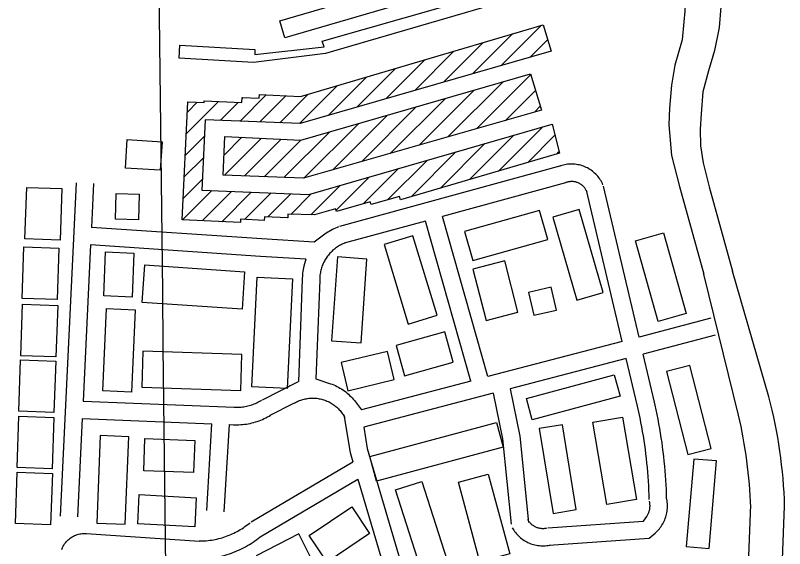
# Model space of a CAD drawing. Extents: x 3683402 to 3721514, y 487807 to 513565.
# Drawn here: x 3692575 to 3693897, y 502310 to 503226 of the extents above; entities that cross this region are included whole.
import ezdxf

# ---------------------------------------------------------------- set-up
doc = ezdxf.new("R2010")
doc.units = 0
for name, color, linetype in [('V-BLDG-OTLN', 7, 'Continuous'), ('V-GRID-MAJR', 7, 'Continuous'), ('V-ROAD-CNTR', 7, 'Continuous')]:
    doc.layers.add(name, color=color, linetype=linetype)

msp = doc.modelspace()

# ---------------------------------------------------------------- linework, layer by layer
at = {"layer": 'V-BLDG-OTLN'}
for p, q in [((3693410, 503139.9), (3693479.4, 503209.2)), ((3693360.4, 503125.6), (3693429.2, 503194.4)), ((3693310.8, 503111.3), (3693379, 503179.5)), ((3693459.7, 503154.1), (3693490, 503184.5)), ((3693261.2, 503097.1), (3693328.7, 503164.6)), ((3693211.5, 503082.8), (3693278.5, 503149.8)), ((3693161.9, 503068.5), (3693228.3, 503134.9)), ((3693367.9, 503031.4), (3693460.7, 503124.3)), ((3693112.3, 503054.2), (3693178.1, 503120)), ((3693318.3, 503017.2), (3693413.2, 503112.1)), ((3693063.2, 503040.5), (3693127.8, 503105.1)), ((3693268.7, 503003), (3693363.6, 503097.8)), ((3693417.5, 503045.6), (3693468.9, 503097.1)), ((3692960.9, 503044.3), (3693006, 503089.4)), ((3692964.4, 503083.2), (3692966.4, 503085.1)), ((3692995, 503043), (3693039.7, 503087.8)), ((3693029.1, 503041.7), (3693077.6, 503090.3)), ((3693219.2, 502988.8), (3693313.9, 503083.5)), ((3692868.6, 503022.7), (3692924, 503078.1)), ((3692870.4, 503059.8), (3692887.2, 503076.7)), ((3692926.8, 503045.5), (3692957.7, 503076.4)), ((3693467, 503059.8), (3693477, 503069.9)), ((3693169.6, 502974.6), (3693264.2, 503069.2)), ((3693120, 502960.3), (3693214.6, 503054.8)), ((3693070.5, 502946.1), (3693164.9, 503040.5)), ((3693405.5, 502958.5), (3693481.5, 503034.5)), ((3692866.8, 502985.5), (3692899.6, 503018.4)), ((3693036.4, 502947.4), (3693115.2, 503026.2)), ((3693355.5, 502943.9), (3693431.7, 503020.1)), ((3693455.5, 502973.2), (3693502.3, 503020)), ((3692933.4, 502985.9), (3692964.1, 503016.6)), ((3692934.3, 502951.4), (3692997.9, 503015)), ((3692968.4, 502950.1), (3693031.7, 503013.4)), ((3693002.4, 502948.8), (3693065.5, 503011.9)), ((3693305.5, 502929.3), (3693382, 503005.7)), ((3693255.5, 502914.7), (3693332.2, 502991.3)), ((3693505.4, 502987.8), (3693509.3, 502991.6)), ((3692865, 502948.4), (3692898, 502981.4)), ((3693214.6, 502909), (3693282.5, 502976.9)), ((3693172.4, 502902.2), (3693232.7, 502962.5)), ((3692863.2, 502911.3), (3692896.4, 502944.4)), ((3693125.8, 502891), (3693183, 502948.1)), ((3692862, 502874.7), (3692912.4, 502925.1)), ((3693082.9, 502883.4), (3693133.2, 502933.7)), ((3692895.8, 502873.1), (3692946.4, 502923.7)), ((3692929.5, 502871.5), (3692980.3, 502922.3)), ((3692968.7, 502875.3), (3693014.3, 502920.9)), ((3693008.5, 502879.8), (3693048.2, 502919.5)), ((3693048.2, 502884.1), (3693083.4, 502919.3)), ((3693002.4, 502873.6), (3693002.7, 502874)), ((3693042.2, 502878.1), (3693043.2, 502879.1))]:
    msp.add_line(p, q, dxfattribs=at)
for points in [[(3693658.8, 503400.4), (3693667.2, 503366.6), (3693626.3, 503354.6), (3693625, 503359), (3693037.8, 503187.5), (3693029.3, 503216.5)], [(3693674.7, 503326), (3693107.9, 503160.6), (3692984, 503145.2), (3692856.3, 503152.3), (3692857.4, 503174.7), (3692986.6, 503167.2), (3692986.3, 503158.6), (3693105.6, 503171.9), (3693102.4, 503181.9), (3693670.2, 503343.9)], [(3693509.9, 502989.1), (3693237, 502909.2), (3693235.3, 502915.1), (3693186.3, 502900.8), (3693184.8, 502905.8), (3693126.5, 502888.8), (3693125, 502893.9), (3693088.8, 502883.3), (3693042.9, 502884.2), (3693043.3, 502878.1), (3693003, 502880), (3693002.7, 502873.6), (3692961.9, 502875.6), (3692961.7, 502869.9), (3692861.5, 502874.8), (3692871.2, 503077.4), (3692899.3, 503076.1), (3692899.5, 503079.2), (3692964.1, 503076.1), (3692964.5, 503085.2), (3692993.9, 503083.8), (3692994.2, 503090), (3693065, 503086.6), (3693482.3, 503210.1), (3693496, 503164.6), (3693064.3, 503040.4), (3692900.9, 503046.5), (3692895.5, 502925.8), (3693079.5, 502918.2), (3693497.7, 503039.2)], [(3693479, 503063.3), (3693070.3, 502946.1), (3692931.8, 502951.5), (3692934.9, 503018), (3693065.3, 503011.8), (3693460.3, 503125.7)], [(3692826.8, 503008.9), (3692823.9, 502960), (3692763.9, 502963.5), (3692766.8, 503012.5)], [(3692651.6, 502839.9), (3692591.2, 502842.1), (3692594.3, 502930.5), (3692654.8, 502928.4)], [(3692746.6, 502876.1), (3692747.8, 502919.9), (3692787.7, 502918.8), (3692786.5, 502875)], [(3693347, 502854.6), (3693361.1, 502804.6), (3693490, 502841), (3693475.9, 502891)], [(3693544, 502892.6), (3693498.5, 502879.4), (3693539.8, 502736.6), (3693585.4, 502749.7)], [(3693250.1, 502695.7), (3693299.6, 502710.8), (3693258, 502847.5), (3693208.6, 502832.5)], [(3693727.8, 502713.8), (3693679.6, 502700.3), (3693641, 502838.9), (3693689.2, 502852.3)], [(3692646.6, 502737.6), (3692586.2, 502739.7), (3692589.3, 502828.2), (3692649.7, 502826)], [(3692729.9, 502819.5), (3692778.5, 502817.4), (3692775.3, 502741.9), (3692726.7, 502743.9)], [(3693118.3, 502666.9), (3693169.1, 502663.4), (3693179.2, 502807.4), (3693128.4, 502811)], [(3692792.6, 502732.9), (3692797, 502797.2), (3692968.9, 502785.5), (3692964.5, 502721.3)], [(3693383.9, 502701.6), (3693438.8, 502715.8), (3693416, 502804.2), (3693361.1, 502790.1)], [(3693042.1, 502584.7), (3692981.2, 502587.7), (3692990.5, 502776.3), (3693051.4, 502773.4)], [(3693496.1, 502758.8), (3693457.1, 502750.1), (3693465.8, 502711), (3693504.8, 502719.7)], [(3692644.4, 502639.1), (3692584, 502641.2), (3692587.1, 502729.7), (3692647.6, 502727.5)], [(3692731.5, 502722.6), (3692780.6, 502720.3), (3692774.1, 502578.8), (3692725, 502581.1)], [(3693327.5, 502630), (3693313.1, 502682.1), (3693229.5, 502659), (3693243.9, 502606.9)], [(3692962.2, 502581.7), (3692964.2, 502643.3), (3692794, 502649), (3692791.9, 502587.4)], [(3693226.2, 502600.1), (3693214.5, 502648.6), (3693134.6, 502629.3), (3693146.4, 502580.8)], [(3692640.9, 502543.6), (3692580.5, 502545.7), (3692583.6, 502634.2), (3692644.1, 502632)], [(3693734.2, 502624.4), (3693694.1, 502614.1), (3693731, 502471.7), (3693771, 502482)], [(3693463.4, 502531.1), (3693453.5, 502567.7), (3693604.4, 502608.6), (3693614.3, 502571.9)], [(3692637.9, 502446.9), (3692577.5, 502449), (3692580.7, 502537.5), (3692641.1, 502535.3)], [(3693642.5, 502394.1), (3693591.5, 502385.4), (3693567.4, 502527.1), (3693618.4, 502535.8)], [(3693401.9, 502526.4), (3693413.2, 502483.9), (3693195.3, 502425.7), (3693184, 502468.2)], [(3693515.1, 502522.5), (3693475.4, 502516), (3693499.5, 502370.3), (3693539.1, 502376.8)], [(3692714.6, 502353.7), (3692763.4, 502351.7), (3692769.5, 502502.1), (3692720.7, 502504.1)], [(3692795.5, 502443.6), (3692797.4, 502498.8), (3692883.2, 502495.8), (3692881.2, 502440.6)], [(3693780.3, 502460.3), (3693741.1, 502463.7), (3693728, 502313.2), (3693767.3, 502309.8)], [(3692635.1, 502350.6), (3692574.7, 502352.7), (3692577.8, 502441.2), (3692638.3, 502439)], [(3693424.5, 502301), (3693373.2, 502287.2), (3693336.4, 502423.9), (3693387.7, 502437.7)], [(3693228.3, 502410.5), (3693273.4, 502424.9), (3693326, 502260.6), (3693280.8, 502246.2)], [(3692785, 502352.4), (3692787.8, 502402.7), (3692885.8, 502397.2), (3692883, 502346.9)], [(3693110.5, 502286.7), (3693080, 502332.3), (3693153.2, 502381.4), (3693183.7, 502335.8)], [(3692988.6, 502297.5), (3693016.4, 502243), (3693089.8, 502280.4), (3693061.9, 502335)]]:
    msp.add_lwpolyline(points, close=True, dxfattribs=at)
at = {"layer": 'V-GRID-MAJR'}
msp.add_spline([(3692934.8, 493283.3), (3692866.1, 499341.9), (3692797.3, 505402.5), (3692796.2, 505494.7)], degree=3, dxfattribs=at)
at = {"layer": 'V-ROAD-CNTR'}
for points in [[(3693330.4, 505500.9), (3693309.1, 504976.4), (3693305.7, 504931.7), (3693306.4, 504883.3), (3693312.2, 504817.9), (3693314.6, 504778.6), (3693330.4, 504703.7), (3693341.6, 504659.9), (3693705.8, 503360.9), (3693714, 503329.8), (3693719, 503302.1), (3693723.9, 503269.7), (3693725.7, 503233.3), (3693723.7, 503215), (3693721.3, 503184.1), (3693708.7, 503140.5), (3693702.6, 503106.4), (3693699.2, 503066.8), (3693698.2, 503037.7), (3693700.2, 503011.7), (3693702.7, 502985.5), (3693716.6, 502931.8), (3693758.3, 502781.3)], [(3693403.6, 504631.1), (3693777.3, 503336), (3693784.6, 503302.5), (3693788, 503276.9), (3693787.8, 503240.8), (3693784.8, 503205.4), (3693776.7, 503165.6), (3693766.4, 503130.5), (3693756.8, 503094.6), (3693753.6, 503057), (3693751.8, 503030.3), (3693752.4, 503001.7), (3693757.1, 502972.7), (3693767.6, 502931.6), (3693807.5, 502786.7)], [(3693512.4, 502967.4), (3693132.1, 502863.3)], [(3693584.8, 502935.1), (3693583.9, 502937.1), (3693582.8, 502939.4), (3693581.6, 502941.6), (3693580.3, 502943.7), (3693578.9, 502945.8), (3693577.4, 502947.8), (3693575.8, 502949.7), (3693574.1, 502951.6), (3693572.4, 502953.4), (3693570.6, 502955.2), (3693568.7, 502956.8), (3693566.7, 502958.4), (3693564.7, 502959.9), (3693562.6, 502961.3), (3693560.5, 502962.6), (3693558.3, 502963.8), (3693556, 502964.9), (3693553.7, 502965.9), (3693551.4, 502966.9), (3693549, 502967.7), (3693546.6, 502968.4), (3693544.2, 502969), (3693541.7, 502969.5), (3693539.2, 502969.9), (3693536.8, 502970.2), (3693534.3, 502970.4), (3693531.7, 502970.5), (3693529.2, 502970.5), (3693526.7, 502970.3), (3693524.2, 502970.1), (3693521.7, 502969.7), (3693519.3, 502969.3), (3693516.8, 502968.7), (3693514.4, 502968.1), (3693512.1, 502967.3), (3693511.4, 502967.1)], [(3692679.1, 502938.5), (3692651.6, 502365.5)], [(3693520.3, 502938.5), (3693308.9, 502880.6)], [(3693557.5, 502922.8), (3693556.9, 502924.2), (3693556.3, 502925.3), (3693555.7, 502926.4), (3693555.1, 502927.4), (3693554.4, 502928.4), (3693553.6, 502929.4), (3693552.9, 502930.4), (3693552.1, 502931.3), (3693551.2, 502932.2), (3693550.3, 502933), (3693549.4, 502933.8), (3693548.5, 502934.6), (3693547.5, 502935.3), (3693546.5, 502936), (3693545.4, 502936.6), (3693544.3, 502937.2), (3693543.2, 502937.8), (3693542.1, 502938.3), (3693541, 502938.7), (3693539.8, 502939.1), (3693538.7, 502939.5), (3693537.5, 502939.8), (3693536.3, 502940), (3693535.1, 502940.2), (3693533.8, 502940.4), (3693532.6, 502940.4), (3693531.4, 502940.5), (3693530.2, 502940.5), (3693528.9, 502940.4), (3693527.7, 502940.3), (3693526.5, 502940.1), (3693525.3, 502939.9), (3693524.1, 502939.6), (3693522.9, 502939.3), (3693521.7, 502938.9), (3693521.3, 502938.8)], [(3692709, 502937), (3692705.4, 502861.5)], [(3693618, 502665.7), (3693556.6, 502925.5)], [(3693647, 502673.3), (3693585.8, 502932.4)], [(3693280, 502872.7), (3693140, 502834.4)], [(3693358, 502597.7), (3693280, 502872.7)], [(3693387.1, 502605.3), (3693308.9, 502880.6)], [(3693088.2, 502836.2), (3692998.2, 502841.8), (3692705.4, 502861.5)], [(3693130.5, 502862.8), (3693127.9, 502861.8), (3693125.1, 502860.6), (3693122.4, 502859.3), (3693119.7, 502857.9), (3693117, 502856.4), (3693114.4, 502854.9), (3693111.9, 502853.3), (3693109.3, 502851.6), (3693088.2, 502836.2)], [(3693141.6, 502834.9), (3693139.4, 502834.1), (3693137.5, 502833.2), (3693135.6, 502832.3), (3693133.8, 502831.4), (3693131.9, 502830.4), (3693130.1, 502829.3), (3693128.3, 502828.2), (3693126.6, 502827), (3693124.9, 502825.8), (3693123.2, 502824.5), (3693121.6, 502823.1), (3693120, 502821.8), (3693118.5, 502820.3), (3693117, 502818.8), (3693115.6, 502817.3), (3693114.2, 502815.7), (3693112.8, 502814.1), (3693111.5, 502812.5), (3693110.3, 502810.8), (3693109.1, 502809), (3693108, 502807.3), (3693106.9, 502805.5), (3693105.9, 502803.6), (3693104.9, 502801.8), (3693104, 502799.9), (3693103.2, 502797.9), (3693102.4, 502796), (3693101.7, 502794), (3693101, 502792), (3693100.4, 502790), (3693099.9, 502788), (3693099.4, 502785.9), (3693099, 502783.9), (3693098.7, 502781.8), (3693098.4, 502779.7), (3693098.2, 502777.6), (3693098, 502775.5), (3693097.9, 502773.4), (3693097.9, 502771.5)], [(3692704, 502831.5), (3692691.1, 502563.2)], [(3693073.9, 502807.1), (3692996.2, 502811.9), (3692704, 502831.5)], [(3693073.9, 502807.1), (3693070.8, 502795.2), (3693070.1, 502792.2), (3693069.5, 502789.2), (3693069, 502786.3), (3693068.6, 502783.2), (3693068.3, 502780.2), (3693068.1, 502777.2), (3693068, 502774.2), (3693067.9, 502771.8)], [(3693817.9, 502538.9), (3693758.3, 502781.3)], [(3693870.2, 502570.5), (3693807.5, 502786.7)], [(3693067.9, 502772.2), (3693061.3, 502597.1)], [(3693097.9, 502771), (3693091.5, 502601.5)], [(3693770.2, 502705.5), (3693647, 502673.3)], [(3693777.8, 502676.5), (3693653.9, 502644.1)], [(3693618, 502665.7), (3693387.1, 502605.3)], [(3693624.9, 502636.5), (3693425.2, 502584.3)], [(3693644.2, 502554.6), (3693624.9, 502636.5)], [(3693673.4, 502561.5), (3693653.9, 502644.1)], [(3692999.3, 502565.5), (3693061.3, 502597.1)], [(3693091.5, 502601.5), (3693116.7, 502593.1), (3693119.4, 502592.1), (3693122.2, 502591), (3693124.9, 502589.8), (3693127.6, 502588.5), (3693130.2, 502587.1), (3693132.8, 502585.6), (3693135.3, 502584.1), (3693137.8, 502582.4), (3693140.3, 502580.7), (3693142.6, 502578.9), (3693145, 502577.1), (3693147.2, 502575.1), (3693149.4, 502573.1), (3693151.5, 502571.1), (3693153.6, 502568.9), (3693155.6, 502566.7), (3693157.5, 502564.4), (3693159.3, 502562.1), (3693169.5, 502548.4)], [(3693358, 502597.7), (3693169.5, 502548.4)], [(3693039.4, 502585.9), (3693041.8, 502587.3), (3693044.4, 502588.6), (3693047.1, 502589.9), (3693047.5, 502590.1)], [(3693425.2, 502584.3), (3693442.1, 502503), (3693456.8, 502354.5)], [(3693054.1, 502559.8), (3693056.1, 502560.9), (3693057.9, 502561.8), (3693059.7, 502562.7), (3693061.5, 502563.5), (3693063.4, 502564.2), (3693065.3, 502564.9), (3693067.2, 502565.5), (3693069.1, 502566.1), (3693071, 502566.6), (3693073, 502567.1), (3693075, 502567.4), (3693077, 502567.8), (3693079, 502568), (3693081, 502568.2), (3693083, 502568.3), (3693085, 502568.4), (3693087, 502568.4), (3693089, 502568.3), (3693091, 502568.2), (3693093, 502568), (3693095, 502567.7), (3693097, 502567.4), (3693098.9, 502567), (3693100.9, 502566.6), (3693102.8, 502566), (3693104.8, 502565.5), (3693106.7, 502564.8), (3693108.6, 502564.1), (3693110.4, 502563.4), (3693112.2, 502562.6), (3693114.1, 502561.7), (3693115.8, 502560.7), (3693117.6, 502559.7), (3693119.3, 502558.7), (3693121, 502557.6), (3693122.6, 502556.4), (3693124.2, 502555.2), (3693125.8, 502554), (3693127.3, 502552.7), (3693128.8, 502551.3), (3693130.2, 502549.9), (3693131.6, 502548.5), (3693133, 502547), (3693134.3, 502545.4), (3693135.5, 502543.9), (3693136.7, 502542.2), (3693137.9, 502540.6), (3693139, 502538.9), (3693140, 502537.2), (3693141, 502535.3), (3693141.2, 502535)], [(3693396.1, 502576.7), (3693173.5, 502518.4)], [(3693396.1, 502576.7), (3693412.4, 502498.4), (3693427, 502351.5)], [(3692691.1, 502563.2), (3692950.8, 502552.7)], [(3692950.8, 502552.7), (3692953.3, 502552.6), (3692955.7, 502552.6), (3692958, 502552.6), (3692960.4, 502552.7), (3692962.7, 502552.9), (3692965, 502553.2), (3692967.3, 502553.5), (3692969.6, 502553.9), (3692971.9, 502554.3), (3692974.2, 502554.9), (3692976.5, 502555.4), (3692978.8, 502556.1), (3692981, 502556.8), (3692983.2, 502557.6), (3692985.4, 502558.4), (3692987.5, 502559.3), (3692989.7, 502560.3), (3692991.8, 502561.3), (3692993.9, 502562.4), (3692995.9, 502563.5), (3692998, 502564.8), (3692998.1, 502564.9)], [(3693012.8, 502538.8), (3693053.6, 502559.5)], [(3693664.4, 502394.2), (3693664.2, 502402.1), (3693663.9, 502409.9), (3693663.5, 502417.8), (3693663.1, 502425.6), (3693662.6, 502433.4), (3693662, 502441.2), (3693661.3, 502449), (3693660.5, 502456.8), (3693659.7, 502464.6), (3693658.8, 502472.4), (3693657.8, 502480.1), (3693656.7, 502487.9), (3693655.6, 502495.6), (3693654.4, 502503.4), (3693653.1, 502511.1), (3693651.7, 502518.8), (3693650.2, 502526.5), (3693648.7, 502534.2), (3693647.1, 502541.9), (3693645.4, 502549.5), (3693644.2, 502554.7)], [(3693694.4, 502395), (3693694.1, 502403.1), (3693693.9, 502411.2), (3693693.5, 502419.3), (3693693, 502427.4), (3693692.5, 502435.5), (3693691.9, 502443.6), (3693691.2, 502451.7), (3693690.4, 502459.8), (3693689.5, 502467.9), (3693688.6, 502476), (3693687.5, 502484.1), (3693686.4, 502492.1), (3693685.2, 502500.2), (3693684, 502508.2), (3693682.6, 502516.2), (3693681.2, 502524.2), (3693679.7, 502532.2), (3693678.1, 502540.2), (3693676.4, 502548.2), (3693674.7, 502556.1), (3693673.5, 502561.4)], [(3692689.7, 502533.2), (3692681.5, 502364.1)], [(3692689.7, 502533.2), (3692912.7, 502524.2)], [(3692949.7, 502522.7), (3692952.7, 502522.6), (3692955.9, 502522.6), (3692959.1, 502522.6), (3692962.3, 502522.8), (3692965.5, 502523.1), (3692968.7, 502523.4), (3692971.8, 502523.8), (3692975, 502524.4), (3692978.2, 502525), (3692981.3, 502525.7), (3692984.4, 502526.5), (3692987.5, 502527.4), (3692990.5, 502528.4), (3692993.6, 502529.4), (3692996.5, 502530.6), (3692999.5, 502531.8), (3693002.4, 502533.1), (3693005.3, 502534.5), (3693008.2, 502536), (3693010.9, 502537.6), (3693013.6, 502539.2), (3693014, 502539.4)], [(3693139.6, 502539.7), (3693150.2, 502475.1), (3693155, 502458.9)], [(3692903.8, 502375), (3692912.7, 502524.2)], [(3692933.7, 502373.2), (3692942.7, 502523)], [(3692942.7, 502523), (3692949.6, 502522.7)], [(3693173.5, 502518.4), (3693179.5, 502481.8), (3693249.3, 502244.9)], [(3692980, 502355.6), (3693155, 502458.9)], [(3692995.3, 502329.8), (3693163.7, 502429.3)], [(3693163.7, 502429.3), (3693218.5, 502243.6)], [(3693664.2, 502327.6), (3693674.8, 502336.5), (3693676.7, 502338.3), (3693678.5, 502340.1), (3693680.2, 502342), (3693681.9, 502343.9), (3693683.4, 502346), (3693684.9, 502348), (3693686.3, 502350.2), (3693687.6, 502352.4), (3693688.9, 502354.6), (3693690, 502356.9), (3693691, 502359.3), (3693691.9, 502361.7), (3693692.8, 502364.1), (3693693.5, 502366.6), (3693694.1, 502369), (3693694.7, 502371.5), (3693695.1, 502374.1), (3693695.4, 502376.6), (3693695.6, 502379.2), (3693695.8, 502381.7), (3693695.8, 502384.3), (3693695.7, 502386.8), (3693695.5, 502389.4), (3693695.2, 502391.9), (3693694.7, 502394.5), (3693694.2, 502396.9), (3693694, 502398.1)], [(3693654.4, 502357), (3693660.1, 502365), (3693660.9, 502366.1), (3693661.5, 502367.2), (3693662.2, 502368.4), (3693662.8, 502369.6), (3693663.3, 502370.8), (3693663.8, 502372), (3693664.2, 502373.3), (3693664.6, 502374.6), (3693664.9, 502375.8), (3693665.2, 502377.1), (3693665.4, 502378.5), (3693665.6, 502379.8), (3693665.7, 502381.1), (3693665.8, 502382.4), (3693665.8, 502383.7), (3693665.7, 502385.1), (3693665.6, 502386.4), (3693665.4, 502387.7), (3693665.2, 502389), (3693664.9, 502390.4), (3693664.8, 502391.1)], [(3693824.1, 502003.4), (3693838.9, 502384.9)], [(3693882.5, 502001.1), (3693897.2, 502382.6)], [(3693454.9, 502360.5), (3693455.7, 502359.1), (3693456.4, 502358), (3693457.1, 502357), (3693457.9, 502356), (3693458.7, 502355), (3693459.6, 502354), (3693460.4, 502353.1), (3693461.4, 502352.2), (3693462.3, 502351.4), (3693463.3, 502350.6), (3693464.4, 502349.9), (3693465.4, 502349.2), (3693466.5, 502348.5), (3693467.6, 502347.9), (3693468.8, 502347.3), (3693470, 502346.8), (3693471.1, 502346.3), (3693472.3, 502345.9), (3693473.6, 502345.6), (3693474.8, 502345.2), (3693476.1, 502345), (3693477.3, 502344.8), (3693478.6, 502344.6), (3693479.8, 502344.5), (3693481.1, 502344.5), (3693482.4, 502344.5), (3693483.7, 502344.5), (3693484.9, 502344.6), (3693486.2, 502344.8), (3693487.5, 502345), (3693488.3, 502345.2)], [(3693490.3, 502345.4), (3693654.4, 502357)], [(3692890.4, 502322.9), (3692893.6, 502322.9), (3692896.7, 502322.9), (3692899.8, 502323.1), (3692902.9, 502323.3), (3692906, 502323.6), (3692909.1, 502324), (3692912.2, 502324.4), (3692915.2, 502324.9), (3692918.3, 502325.5), (3692921.3, 502326.1), (3692924.3, 502326.9), (3692927.3, 502327.6), (3692930.3, 502328.5), (3692933.3, 502329.4), (3692936.2, 502330.4), (3692939.1, 502331.5), (3692942, 502332.6), (3692944.9, 502333.8), (3692947.7, 502335.1), (3692950.5, 502336.4), (3692953.3, 502337.8), (3692956.1, 502339.2), (3692958.8, 502340.8), (3692961.4, 502342.3), (3692964.1, 502344), (3692966.7, 502345.7), (3692969.2, 502347.5), (3692971.7, 502349.3), (3692974.2, 502351.2), (3692976.7, 502353.1), (3692978.1, 502354.3)], [(3693428.9, 502345.5), (3693430, 502343.6), (3693431.4, 502341.4), (3693432.8, 502339.3), (3693434.4, 502337.3), (3693436, 502335.4), (3693437.7, 502333.5), (3693439.5, 502331.7), (3693441.3, 502329.9), (3693443.2, 502328.3), (3693445.2, 502326.7), (3693447.3, 502325.2), (3693449.4, 502323.8), (3693451.5, 502322.5), (3693453.8, 502321.3), (3693456, 502320.2), (3693458.4, 502319.1), (3693460.7, 502318.2), (3693463.1, 502317.4), (3693465.5, 502316.6), (3693468, 502316), (3693470.5, 502315.5), (3693473, 502315.1), (3693475.5, 502314.8), (3693478, 502314.5), (3693480.6, 502314.4), (3693483.1, 502314.5), (3693485.6, 502314.6), (3693488.2, 502314.8), (3693490.7, 502315.1), (3693493.1, 502315.5), (3693494.3, 502315.8)], [(3692654.5, 502308.1), (3692655.1, 502309.8), (3692656, 502311.9), (3692657, 502313.9), (3692658.1, 502315.9), (3692659.4, 502317.8), (3692660.7, 502319.7), (3692662.1, 502321.4), (3692663.7, 502323.1), (3692665.3, 502324.7), (3692667, 502326.2), (3692668.8, 502327.6), (3692670.6, 502328.9), (3692672.6, 502330.1), (3692674.6, 502331.2), (3692676.6, 502332.2), (3692678.7, 502333.1), (3692680.9, 502333.8), (3692683.1, 502334.4), (3692685.3, 502334.9), (3692687.5, 502335.3), (3692689.8, 502335.6), (3692692, 502335.7), (3692694.3, 502335.7), (3692696.4, 502335.6), (3692696.7, 502335.6)], [(3692696.5, 502335.6), (3692891.4, 502322.8)], [(3692908, 502291.6), (3692935.3, 502298.7), (3692938.9, 502299.8), (3692942.6, 502300.9), (3692946.2, 502302.1), (3692949.7, 502303.4), (3692953.3, 502304.8), (3692956.8, 502306.3), (3692960.3, 502307.8), (3692963.7, 502309.4), (3692967.1, 502311.1), (3692970.4, 502312.9), (3692973.8, 502314.8), (3692977, 502316.7), (3692980.2, 502318.7), (3692983.4, 502320.8), (3692986.5, 502323), (3692989.6, 502325.2), (3692992.6, 502327.5), (3692995.6, 502329.8), (3692997.2, 502331.2)], [(3693492.4, 502315.5), (3693664.2, 502327.6)]]:
    msp.add_lwpolyline(points, dxfattribs=at)
for radius, end in [(840.6, 14.6705), (782.2, 13.4)]:
    msp.add_arc((3693057, 502357.6), radius, 1.708, end, dxfattribs=at)

doc.saveas('drawing.dxf')
